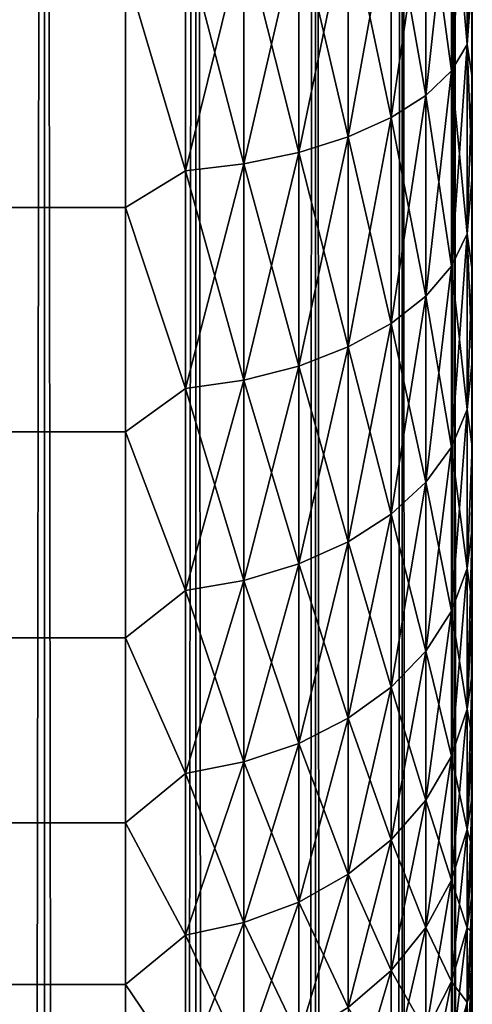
# Model space of a CAD drawing. Extents: x -265 to 265, y 0 to 747.
# Tile 280 of 292: x 262.39 to 265, y 709.6 to 715.27. Entities that reach past the tile are written whole.
import ezdxf

# ---------------------------------------------------------------- set-up
doc = ezdxf.new("R2010")
doc.units = 0
doc.header["$LTSCALE"] = 65.185185
for name, color, linetype in [('1', 7, 'CONTINUOUS'), ('106', 7, 'CONTINUOUS'), ('110', 7, 'CONTINUOUS'), ('4', 7, 'CONTINUOUS'), ('8', 7, 'CONTINUOUS'), ('87', 7, 'CONTINUOUS'), ('88', 7, 'CONTINUOUS')]:
    doc.layers.add(name, color=color, linetype=linetype)

msp = doc.modelspace()

# ---------------------------------------------------------------- linework, layer by layer
at = {"layer": '1', "color": 7, "linetype": 'CONTINUOUS'}
for points in [[(265, 714.9416, 18.2988), (265, 715.5294, 17.9993), (265, 714.9416, 36.7012), (265, 714.9416, 18.2988)], [(265, 714.9416, 36.7012), (265, 715.5294, 17.9993), (265, 715.5294, 37.0007), (265, 714.9416, 36.7012)], [(265, 714.3739, 18.6345), (265, 714.9416, 18.2988), (265, 714.3739, 36.3655), (265, 714.3739, 18.6345)], [(265, 714.3739, 36.3655), (265, 714.9416, 18.2988), (265, 714.9416, 36.7012), (265, 714.3739, 36.3655)], [(265, 713.8283, 19.0053), (265, 714.3739, 18.6345), (265, 713.8283, 35.9947), (265, 713.8283, 19.0053)], [(265, 713.8283, 35.9947), (265, 714.3739, 18.6345), (265, 714.3739, 36.3655), (265, 713.8283, 35.9947)], [(265, 713.3071, 19.4096), (265, 713.8283, 19.0053), (265, 713.3071, 35.5904), (265, 713.3071, 19.4096)], [(265, 713.3071, 35.5904), (265, 713.8283, 19.0053), (265, 713.8283, 35.9947), (265, 713.3071, 35.5904)], [(265, 712.8123, 19.8458), (265, 713.3071, 19.4096), (265, 712.8123, 35.1542), (265, 712.8123, 19.8458)], [(265, 712.8123, 35.1542), (265, 713.3071, 19.4096), (265, 713.3071, 35.5904), (265, 712.8123, 35.1542)], [(265, 712.3459, 20.3122), (265, 712.8123, 19.8458), (265, 712.3459, 34.6878), (265, 712.3459, 20.3122)], [(265, 712.3459, 34.6878), (265, 712.8123, 19.8458), (265, 712.8123, 35.1542), (265, 712.3459, 34.6878)], [(265, 711.9096, 20.807), (265, 712.3459, 20.3122), (265, 711.9096, 34.193), (265, 711.9096, 20.807)], [(265, 711.9096, 34.193), (265, 712.3459, 20.3122), (265, 712.3459, 34.6878), (265, 711.9096, 34.193)], [(265, 711.5053, 21.3282), (265, 711.9096, 20.807), (265, 711.5053, 33.6718), (265, 711.5053, 21.3282)], [(265, 711.5053, 33.6718), (265, 711.9096, 20.807), (265, 711.9096, 34.193), (265, 711.5053, 33.6718)], [(265, 711.1346, 21.8738), (265, 711.5053, 21.3282), (265, 711.1346, 33.1262), (265, 711.1346, 21.8738)], [(265, 711.1346, 33.1262), (265, 711.5053, 21.3282), (265, 711.5053, 33.6718), (265, 711.1346, 33.1262)], [(265, 710.7988, 22.4416), (265, 711.1346, 21.8738), (265, 710.7988, 32.5584), (265, 710.7988, 22.4416)], [(265, 710.7988, 32.5584), (265, 711.1346, 21.8738), (265, 711.1346, 33.1262), (265, 710.7988, 32.5584)], [(265, 710.4993, 23.0293), (265, 710.7988, 22.4416), (265, 710.4993, 31.9707), (265, 710.4993, 23.0293)], [(265, 710.4993, 31.9707), (265, 710.7988, 22.4416), (265, 710.7988, 32.5584), (265, 710.4993, 31.9707)], [(265, 710.2374, 23.6347), (265, 710.4993, 23.0293), (265, 710.2374, 31.3653), (265, 710.2374, 23.6347)], [(265, 710.2374, 31.3653), (265, 710.4993, 23.0293), (265, 710.4993, 31.9707), (265, 710.2374, 31.3653)], [(265, 710.0139, 24.2553), (265, 710.2374, 23.6347), (265, 710.0139, 30.7447), (265, 710.0139, 24.2553)], [(265, 710.0139, 30.7447), (265, 710.2374, 23.6347), (265, 710.2374, 31.3653), (265, 710.0139, 30.7447)], [(265, 709.8299, 24.8887), (265, 710.0139, 24.2553), (265, 709.8299, 30.1113), (265, 709.8299, 24.8887)], [(265, 709.8299, 30.1113), (265, 710.0139, 24.2553), (265, 710.0139, 30.7447), (265, 709.8299, 30.1113)], [(265, 709.686, 25.5325), (265, 709.8299, 24.8887), (265, 709.686, 29.4675), (265, 709.686, 25.5325)], [(265, 709.686, 29.4675), (265, 709.8299, 24.8887), (265, 709.8299, 30.1113), (265, 709.686, 29.4675)], [(265, 709.5828, 26.184), (265, 709.686, 25.5325), (265, 709.5828, 28.816), (265, 709.5828, 26.184)], [(265, 709.5828, 28.816), (265, 709.686, 25.5325), (265, 709.686, 29.4675), (265, 709.5828, 28.816)]]:
    msp.add_3dface(points, dxfattribs=at)
at = {"layer": '106', "color": 7, "linetype": 'CONTINUOUS'}
for points in [[(261.9138, 714.8609, -74.2225), (262.3589, 716.3, -74.4341), (262.4298, 716.2787, -74.2225), (261.9138, 714.8609, -74.2225)], [(262.1552, 715.3901, -74), (261.9138, 714.8609, -74.2225), (262.4298, 716.2787, -74.2225), (262.1552, 715.3901, -74)]]:
    msp.add_3dface(points, dxfattribs=at)
at = {"layer": '110', "color": 7, "linetype": 'CONTINUOUS'}
for points in [[(262.3594, 716.2998, -25.5669), (261.8462, 714.89, -25.5669), (262.4301, 716.2787, -25.7786), (262.3594, 716.2998, -25.5669)], [(262.4301, 716.2787, -25.7786), (261.8462, 714.89, -25.5669), (261.914, 714.8608, -25.7786), (262.4301, 716.2787, -25.7786)], [(262.1552, 715.3901, -26), (262.4301, 716.2787, -25.7786), (261.914, 714.8608, -25.7786), (262.1552, 715.3901, -26)]]:
    msp.add_3dface(points, dxfattribs=at)
at = {"layer": '4', "color": 7, "linetype": 'CONTINUOUS'}
for points in [[(-263, 714.191, 16.4318), (-263, 715.5674, 15.8123), (263, 714.191, 16.4318), (-263, 714.191, 16.4318)], [(263, 714.191, 16.4318), (-263, 715.5674, 15.8123), (263, 715.5674, 15.8123), (263, 714.191, 16.4318)], [(-263, 715.5674, 39.1877), (-263, 714.191, 38.5682), (263, 715.5674, 39.1877), (-263, 715.5674, 39.1877)], [(263, 715.5674, 39.1877), (-263, 714.191, 38.5682), (263, 714.191, 38.5682), (263, 715.5674, 39.1877)], [(-263, 712.8992, 17.2127), (-263, 714.191, 16.4318), (263, 712.8992, 17.2127), (-263, 712.8992, 17.2127)], [(263, 712.8992, 17.2127), (-263, 714.191, 16.4318), (263, 714.191, 16.4318), (263, 712.8992, 17.2127)], [(-263, 714.191, 38.5682), (-263, 712.8992, 37.7873), (263, 714.191, 38.5682), (-263, 714.191, 38.5682)], [(263, 714.191, 38.5682), (-263, 712.8992, 37.7873), (263, 712.8992, 37.7873), (263, 714.191, 38.5682)], [(-263, 711.711, 18.1436), (-263, 712.8992, 17.2127), (263, 711.711, 18.1436), (-263, 711.711, 18.1436)], [(263, 711.711, 18.1436), (-263, 712.8992, 17.2127), (263, 712.8992, 17.2127), (263, 711.711, 18.1436)], [(-263, 712.8992, 37.7873), (-263, 711.711, 36.8564), (263, 712.8992, 37.7873), (-263, 712.8992, 37.7873)], [(263, 712.8992, 37.7873), (-263, 711.711, 36.8564), (263, 711.711, 36.8564), (263, 712.8992, 37.7873)], [(-263, 710.6436, 19.211), (-263, 711.711, 18.1436), (263, 710.6436, 19.211), (-263, 710.6436, 19.211)], [(263, 710.6436, 19.211), (-263, 711.711, 18.1436), (263, 711.711, 18.1436), (263, 710.6436, 19.211)], [(-263, 711.711, 36.8564), (-263, 710.6436, 35.789), (263, 711.711, 36.8564), (-263, 711.711, 36.8564)], [(263, 711.711, 36.8564), (-263, 710.6436, 35.789), (263, 710.6436, 35.789), (263, 711.711, 36.8564)], [(-263, 709.7127, 20.3992), (-263, 710.6436, 19.211), (263, 709.7127, 20.3992), (-263, 709.7127, 20.3992)], [(263, 709.7127, 20.3992), (-263, 710.6436, 19.211), (263, 710.6436, 19.211), (263, 709.7127, 20.3992)], [(-263, 710.6436, 35.789), (-263, 709.7127, 34.6008), (263, 710.6436, 35.789), (-263, 710.6436, 35.789)], [(263, 710.6436, 35.789), (-263, 709.7127, 34.6008), (263, 709.7127, 34.6008), (263, 710.6436, 35.789)], [(-263, 708.9318, 21.691), (-263, 709.7127, 20.3992), (263, 708.9318, 21.691), (-263, 708.9318, 21.691)], [(263, 708.9318, 21.691), (-263, 709.7127, 20.3992), (263, 709.7127, 20.3992), (263, 708.9318, 21.691)], [(-263, 709.7127, 34.6008), (-263, 708.9318, 33.309), (263, 709.7127, 34.6008), (-263, 709.7127, 34.6008)], [(263, 709.7127, 34.6008), (-263, 708.9318, 33.309), (263, 708.9318, 33.309), (263, 709.7127, 34.6008)]]:
    msp.add_3dface(points, dxfattribs=at)
at = {"layer": '8', "color": 7, "linetype": 'CONTINUOUS'}
for points in [[(264.9696, 716.29, 17.3069), (264.9696, 715.1317, 17.8065), (264.8793, 716.1747, 16.9901), (264.9696, 716.29, 17.3069)], [(264.9696, 715.1317, 37.1935), (264.9696, 716.29, 37.6931), (264.8793, 714.9805, 37.4947), (264.9696, 715.1317, 37.1935)], [(264.8793, 714.9805, 37.4947), (264.9696, 716.29, 37.6931), (264.8793, 716.1747, 38.0099), (264.8793, 714.9805, 37.4947)], [(264.9696, 716.29, 17.3069), (265, 715.5294, 17.9993), (264.9696, 715.1317, 17.8065), (264.9696, 716.29, 17.3069)], [(264.9696, 715.1317, 37.1935), (265, 716.1347, 37.2627), (264.9696, 716.29, 37.6931), (264.9696, 715.1317, 37.1935)], [(264.8793, 716.1747, 16.9901), (264.8793, 714.9805, 17.5053), (264.7317, 716.0666, 16.693), (264.8793, 716.1747, 16.9901)], [(264.8793, 714.9805, 37.4947), (264.8793, 716.1747, 38.0099), (264.7317, 714.8385, 37.7773), (264.8793, 714.9805, 37.4947)], [(264.7317, 714.8385, 37.7773), (264.8793, 716.1747, 38.0099), (264.7317, 716.0666, 38.307), (264.7317, 714.8385, 37.7773)], [(264.8793, 716.1747, 16.9901), (264.9696, 715.1317, 17.8065), (264.8793, 714.9805, 17.5053), (264.8793, 716.1747, 16.9901)], [(265, 715.5294, 37.0007), (265, 716.1347, 37.2627), (264.9696, 715.1317, 37.1935), (265, 715.5294, 37.0007)], [(264.7317, 716.0666, 16.693), (264.7317, 714.8385, 17.2227), (264.5314, 715.9688, 16.4244), (264.7317, 716.0666, 16.693)], [(264.7317, 714.8385, 37.7773), (264.7317, 716.0666, 38.307), (264.5314, 714.7103, 38.0327), (264.7317, 714.8385, 37.7773)], [(264.5314, 714.7103, 38.0327), (264.7317, 716.0666, 38.307), (264.5314, 715.9688, 38.5756), (264.5314, 714.7103, 38.0327)], [(264.7317, 716.0666, 16.693), (264.8793, 714.9805, 17.5053), (264.7317, 714.8385, 17.2227), (264.7317, 716.0666, 16.693)], [(264.5314, 715.9688, 16.4244), (264.5314, 714.7103, 16.9673), (264.2845, 715.8845, 16.1927), (264.5314, 715.9688, 16.4244)], [(264.5314, 714.7103, 38.0327), (264.5314, 715.9688, 38.5756), (264.2845, 714.5996, 38.2531), (264.5314, 714.7103, 38.0327)], [(264.2845, 714.5996, 38.2531), (264.5314, 715.9688, 38.5756), (264.2845, 715.8845, 38.8073), (264.2845, 714.5996, 38.2531)], [(264.5314, 715.9688, 16.4244), (264.7317, 714.8385, 17.2227), (264.5314, 714.7103, 16.9673), (264.5314, 715.9688, 16.4244)], [(264.2845, 715.8845, 16.1927), (264.2845, 714.5996, 16.7469), (263.9985, 715.8161, 16.0048), (264.2845, 715.8845, 16.1927)], [(264.2845, 714.5996, 38.2531), (264.2845, 715.8845, 38.8073), (263.9985, 714.5099, 38.4317), (264.2845, 714.5996, 38.2531)], [(263.9985, 714.5099, 38.4317), (264.2845, 715.8845, 38.8073), (263.9985, 715.8161, 38.9952), (263.9985, 714.5099, 38.4317)], [(264.2845, 715.8845, 16.1927), (264.5314, 714.7103, 16.9673), (264.2845, 714.5996, 16.7469), (264.2845, 715.8845, 16.1927)], [(263.9985, 715.8161, 16.0048), (263.9985, 714.5099, 16.5683), (263.6821, 715.7658, 15.8665), (263.9985, 715.8161, 16.0048)], [(263.9985, 714.5099, 38.4317), (263.9985, 715.8161, 38.9952), (263.6821, 714.4438, 38.5633), (263.9985, 714.5099, 38.4317)], [(263.6821, 714.4438, 38.5633), (263.9985, 715.8161, 38.9952), (263.6821, 715.7658, 39.1335), (263.6821, 714.4438, 38.5633)], [(263.9985, 715.8161, 16.0048), (264.2845, 714.5996, 16.7469), (263.9985, 714.5099, 16.5683), (263.9985, 715.8161, 16.0048)], [(263, 715.5674, 39.1877), (263.3449, 714.4035, 38.6436), (263.3449, 715.735, 39.218), (263, 715.5674, 39.1877)], [(263, 715.5674, 15.8123), (263.3449, 715.735, 15.782), (263.3449, 714.4035, 16.3564), (263, 715.5674, 15.8123)], [(263.6821, 715.7658, 15.8665), (263.6821, 714.4438, 16.4367), (263.3449, 715.735, 15.782), (263.6821, 715.7658, 15.8665)], [(263.6821, 714.4438, 38.5633), (263.6821, 715.7658, 39.1335), (263.3449, 714.4035, 38.6436), (263.6821, 714.4438, 38.5633)], [(263.3449, 714.4035, 38.6436), (263.6821, 715.7658, 39.1335), (263.3449, 715.735, 39.218), (263.3449, 714.4035, 38.6436)], [(263.3449, 715.735, 15.782), (263.6821, 714.4438, 16.4367), (263.3449, 714.4035, 16.3564), (263.3449, 715.735, 15.782)], [(263.6821, 715.7658, 15.8665), (263.9985, 714.5099, 16.5683), (263.6821, 714.4438, 16.4367), (263.6821, 715.7658, 15.8665)], [(263, 715.5674, 39.1877), (263, 714.191, 38.5682), (263.3449, 714.4035, 38.6436), (263, 715.5674, 39.1877)], [(263, 714.191, 16.4318), (263, 715.5674, 15.8123), (263.3449, 714.4035, 16.3564), (263, 714.191, 16.4318)], [(265, 715.5294, 17.9993), (265, 714.9416, 18.2988), (264.9696, 715.1317, 17.8065), (265, 715.5294, 17.9993)], [(265, 714.9416, 36.7012), (265, 715.5294, 37.0007), (264.9696, 715.1317, 37.1935), (265, 714.9416, 36.7012)], [(264.9696, 715.1317, 17.8065), (264.9696, 714.0393, 18.4372), (264.8793, 714.9805, 17.5053), (264.9696, 715.1317, 17.8065)], [(264.9696, 714.0393, 36.5628), (264.9696, 715.1317, 37.1935), (264.8793, 713.8541, 36.8444), (264.9696, 714.0393, 36.5628)], [(264.8793, 713.8541, 36.8444), (264.9696, 715.1317, 37.1935), (264.8793, 714.9805, 37.4947), (264.8793, 713.8541, 36.8444)], [(265, 714.9416, 18.2988), (265, 714.3739, 18.6345), (264.9696, 715.1317, 17.8065), (265, 714.9416, 18.2988)], [(264.9696, 715.1317, 17.8065), (265, 714.3739, 18.6345), (264.9696, 714.0393, 18.4372), (264.9696, 715.1317, 17.8065)], [(264.9696, 714.0393, 36.5628), (265, 714.9416, 36.7012), (264.9696, 715.1317, 37.1935), (264.9696, 714.0393, 36.5628)], [(264.8793, 714.9805, 17.5053), (264.8793, 713.8541, 18.1556), (264.7317, 714.8385, 17.2227), (264.8793, 714.9805, 17.5053)], [(264.8793, 713.8541, 36.8444), (264.8793, 714.9805, 37.4947), (264.7317, 713.6803, 37.1086), (264.8793, 713.8541, 36.8444)], [(264.7317, 713.6803, 37.1086), (264.8793, 714.9805, 37.4947), (264.7317, 714.8385, 37.7773), (264.7317, 713.6803, 37.1086)], [(264.8793, 714.9805, 17.5053), (264.9696, 714.0393, 18.4372), (264.8793, 713.8541, 18.1556), (264.8793, 714.9805, 17.5053)], [(265, 714.3739, 36.3655), (265, 714.9416, 36.7012), (264.9696, 714.0393, 36.5628), (265, 714.3739, 36.3655)], [(264.7317, 714.8385, 17.2227), (264.7317, 713.6803, 17.8914), (264.5314, 714.7103, 16.9673), (264.7317, 714.8385, 17.2227)], [(264.7317, 713.6803, 37.1086), (264.7317, 714.8385, 37.7773), (264.5314, 713.5233, 37.3474), (264.7317, 713.6803, 37.1086)], [(264.5314, 713.5233, 37.3474), (264.7317, 714.8385, 37.7773), (264.5314, 714.7103, 38.0327), (264.5314, 713.5233, 37.3474)], [(264.7317, 714.8385, 17.2227), (264.8793, 713.8541, 18.1556), (264.7317, 713.6803, 17.8914), (264.7317, 714.8385, 17.2227)], [(264.5314, 714.7103, 16.9673), (264.5314, 713.5233, 17.6526), (264.2845, 714.5996, 16.7469), (264.5314, 714.7103, 16.9673)], [(264.5314, 713.5233, 37.3474), (264.5314, 714.7103, 38.0327), (264.2845, 713.3878, 37.5534), (264.5314, 713.5233, 37.3474)], [(264.2845, 713.3878, 37.5534), (264.5314, 714.7103, 38.0327), (264.2845, 714.5996, 38.2531), (264.2845, 713.3878, 37.5534)], [(264.5314, 714.7103, 16.9673), (264.7317, 713.6803, 17.8914), (264.5314, 713.5233, 17.6526), (264.5314, 714.7103, 16.9673)], [(264.2845, 714.5996, 16.7469), (264.2845, 713.3878, 17.4466), (263.9985, 714.5099, 16.5683), (264.2845, 714.5996, 16.7469)], [(264.2845, 713.3878, 37.5534), (264.2845, 714.5996, 38.2531), (263.9985, 713.2779, 37.7205), (264.2845, 713.3878, 37.5534)], [(263.9985, 713.2779, 37.7205), (264.2845, 714.5996, 38.2531), (263.9985, 714.5099, 38.4317), (263.9985, 713.2779, 37.7205)], [(264.2845, 714.5996, 16.7469), (264.5314, 713.5233, 17.6526), (264.2845, 713.3878, 17.4466), (264.2845, 714.5996, 16.7469)], [(263.9985, 714.5099, 16.5683), (263.9985, 713.2779, 17.2795), (263.6821, 714.4438, 16.4367), (263.9985, 714.5099, 16.5683)], [(263.9985, 713.2779, 37.7205), (263.9985, 714.5099, 38.4317), (263.6821, 713.197, 37.8434), (263.9985, 713.2779, 37.7205)], [(263.6821, 713.197, 37.8434), (263.9985, 714.5099, 38.4317), (263.6821, 714.4438, 38.5633), (263.6821, 713.197, 37.8434)], [(263.9985, 714.5099, 16.5683), (264.2845, 713.3878, 17.4466), (263.9985, 713.2779, 17.2795), (263.9985, 714.5099, 16.5683)], [(263.6821, 714.4438, 16.4367), (263.6821, 713.197, 17.1566), (263.3449, 714.4035, 16.3564), (263.6821, 714.4438, 16.4367)], [(263.6821, 713.197, 37.8434), (263.6821, 714.4438, 38.5633), (263.3449, 713.1476, 37.9186), (263.6821, 713.197, 37.8434)], [(263.3449, 713.1476, 37.9186), (263.6821, 714.4438, 38.5633), (263.3449, 714.4035, 38.6436), (263.3449, 713.1476, 37.9186)], [(263.6821, 714.4438, 16.4367), (263.9985, 713.2779, 17.2795), (263.6821, 713.197, 17.1566), (263.6821, 714.4438, 16.4367)], [(263, 714.191, 38.5682), (263.3449, 713.1476, 37.9186), (263.3449, 714.4035, 38.6436), (263, 714.191, 38.5682)], [(263, 714.191, 16.4318), (263.3449, 714.4035, 16.3564), (263.3449, 713.1476, 17.0814), (263, 714.191, 16.4318)], [(263.3449, 714.4035, 16.3564), (263.6821, 713.197, 17.1566), (263.3449, 713.1476, 17.0814), (263.3449, 714.4035, 16.3564)], [(265, 714.3739, 18.6345), (265, 713.8283, 19.0053), (264.9696, 714.0393, 18.4372), (265, 714.3739, 18.6345)], [(265, 713.8283, 35.9947), (265, 714.3739, 36.3655), (264.9696, 714.0393, 36.5628), (265, 713.8283, 35.9947)], [(263, 714.191, 38.5682), (263, 712.8992, 37.7873), (263.3449, 713.1476, 37.9186), (263, 714.191, 38.5682)], [(263, 712.8992, 17.2127), (263, 714.191, 16.4318), (263.3449, 713.1476, 17.0814), (263, 712.8992, 17.2127)], [(264.9696, 714.0393, 18.4372), (264.9696, 713.0275, 19.1905), (264.8793, 713.8541, 18.1556), (264.9696, 714.0393, 18.4372)], [(264.9696, 713.0275, 35.8095), (264.9696, 714.0393, 36.5628), (264.8793, 712.8108, 36.0677), (264.9696, 713.0275, 35.8095)], [(264.8793, 712.8108, 36.0677), (264.9696, 714.0393, 36.5628), (264.8793, 713.8541, 36.8444), (264.8793, 712.8108, 36.0677)], [(265, 713.8283, 19.0053), (265, 713.3071, 19.4096), (264.9696, 714.0393, 18.4372), (265, 713.8283, 19.0053)], [(264.9696, 714.0393, 18.4372), (265, 713.3071, 19.4096), (264.9696, 713.0275, 19.1905), (264.9696, 714.0393, 18.4372)], [(264.9696, 713.0275, 35.8095), (265, 713.8283, 35.9947), (264.9696, 714.0393, 36.5628), (264.9696, 713.0275, 35.8095)], [(264.8793, 713.8541, 18.1556), (264.8793, 712.8108, 18.9323), (264.7317, 713.6803, 17.8914), (264.8793, 713.8541, 18.1556)], [(264.8793, 712.8108, 36.0677), (264.8793, 713.8541, 36.8444), (264.7317, 712.6076, 36.31), (264.8793, 712.8108, 36.0677)], [(264.7317, 712.6076, 36.31), (264.8793, 713.8541, 36.8444), (264.7317, 713.6803, 37.1086), (264.7317, 712.6076, 36.31)], [(264.8793, 713.8541, 18.1556), (264.9696, 713.0275, 19.1905), (264.8793, 712.8108, 18.9323), (264.8793, 713.8541, 18.1556)], [(265, 713.3071, 35.5904), (265, 713.8283, 35.9947), (264.9696, 713.0275, 35.8095), (265, 713.3071, 35.5904)], [(264.7317, 713.6803, 17.8914), (264.7317, 712.6076, 18.69), (264.5314, 713.5233, 17.6526), (264.7317, 713.6803, 17.8914)], [(264.7317, 712.6076, 36.31), (264.7317, 713.6803, 37.1086), (264.5314, 712.4239, 36.5289), (264.7317, 712.6076, 36.31)], [(264.5314, 712.4239, 36.5289), (264.7317, 713.6803, 37.1086), (264.5314, 713.5233, 37.3474), (264.5314, 712.4239, 36.5289)], [(264.7317, 713.6803, 17.8914), (264.8793, 712.8108, 18.9323), (264.7317, 712.6076, 18.69), (264.7317, 713.6803, 17.8914)], [(264.5314, 713.5233, 17.6526), (264.5314, 712.4239, 18.4711), (264.2845, 713.3878, 17.4466), (264.5314, 713.5233, 17.6526)], [(264.5314, 712.4239, 36.5289), (264.5314, 713.5233, 37.3474), (264.2845, 712.2653, 36.7178), (264.5314, 712.4239, 36.5289)], [(264.2845, 712.2653, 36.7178), (264.5314, 713.5233, 37.3474), (264.2845, 713.3878, 37.5534), (264.2845, 712.2653, 36.7178)], [(264.5314, 713.5233, 17.6526), (264.7317, 712.6076, 18.69), (264.5314, 712.4239, 18.4711), (264.5314, 713.5233, 17.6526)], [(264.2845, 713.3878, 17.4466), (264.2845, 712.2653, 18.2822), (263.9985, 713.2779, 17.2795), (264.2845, 713.3878, 17.4466)], [(264.2845, 712.2653, 36.7178), (264.2845, 713.3878, 37.5534), (263.9985, 712.1368, 36.871), (264.2845, 712.2653, 36.7178)], [(263.9985, 712.1368, 36.871), (264.2845, 713.3878, 37.5534), (263.9985, 713.2779, 37.7205), (263.9985, 712.1368, 36.871)], [(264.2845, 713.3878, 17.4466), (264.5314, 712.4239, 18.4711), (264.2845, 712.2653, 18.2822), (264.2845, 713.3878, 17.4466)], [(265, 713.3071, 19.4096), (265, 712.8123, 19.8458), (264.9696, 713.0275, 19.1905), (265, 713.3071, 19.4096)], [(265, 712.8123, 35.1542), (265, 713.3071, 35.5904), (264.9696, 713.0275, 35.8095), (265, 712.8123, 35.1542)], [(263.9985, 713.2779, 17.2795), (263.9985, 712.1368, 18.129), (263.6821, 713.197, 17.1566), (263.9985, 713.2779, 17.2795)], [(263.9985, 712.1368, 36.871), (263.9985, 713.2779, 37.7205), (263.6821, 712.0422, 36.9837), (263.9985, 712.1368, 36.871)], [(263.6821, 712.0422, 36.9837), (263.9985, 713.2779, 37.7205), (263.6821, 713.197, 37.8434), (263.6821, 712.0422, 36.9837)], [(263.9985, 713.2779, 17.2795), (264.2845, 712.2653, 18.2822), (263.9985, 712.1368, 18.129), (263.9985, 713.2779, 17.2795)], [(263.6821, 713.197, 17.1566), (263.6821, 712.0422, 18.0163), (263.3449, 713.1476, 17.0814), (263.6821, 713.197, 17.1566)], [(263.6821, 712.0422, 36.9837), (263.6821, 713.197, 37.8434), (263.3449, 711.9844, 37.0526), (263.6821, 712.0422, 36.9837)], [(263.3449, 711.9844, 37.0526), (263.6821, 713.197, 37.8434), (263.3449, 713.1476, 37.9186), (263.3449, 711.9844, 37.0526)], [(263.6821, 713.197, 17.1566), (263.9985, 712.1368, 18.129), (263.6821, 712.0422, 18.0163), (263.6821, 713.197, 17.1566)], [(263, 712.8992, 37.7873), (263.3449, 711.9844, 37.0526), (263.3449, 713.1476, 37.9186), (263, 712.8992, 37.7873)], [(263, 712.8992, 17.2127), (263.3449, 713.1476, 17.0814), (263.3449, 711.9844, 17.9474), (263, 712.8992, 17.2127)], [(263.3449, 713.1476, 17.0814), (263.6821, 712.0422, 18.0163), (263.3449, 711.9844, 17.9474), (263.3449, 713.1476, 17.0814)], [(264.9696, 713.0275, 19.1905), (264.9696, 712.11, 20.0561), (264.8793, 712.8108, 18.9323), (264.9696, 713.0275, 19.1905)], [(264.9696, 712.11, 34.9439), (264.9696, 713.0275, 35.8095), (264.8793, 711.8648, 35.1752), (264.9696, 712.11, 34.9439)], [(264.8793, 711.8648, 35.1752), (264.9696, 713.0275, 35.8095), (264.8793, 712.8108, 36.0677), (264.8793, 711.8648, 35.1752)], [(264.9696, 713.0275, 19.1905), (265, 712.8123, 19.8458), (264.9696, 712.11, 20.0561), (264.9696, 713.0275, 19.1905)], [(264.9696, 712.11, 34.9439), (265, 712.8123, 35.1542), (264.9696, 713.0275, 35.8095), (264.9696, 712.11, 34.9439)], [(263, 712.8992, 37.7873), (263, 711.711, 36.8564), (263.3449, 711.9844, 37.0526), (263, 712.8992, 37.7873)], [(263, 711.711, 18.1436), (263, 712.8992, 17.2127), (263.3449, 711.9844, 17.9474), (263, 711.711, 18.1436)], [(264.8793, 712.8108, 18.9323), (264.8793, 711.8648, 19.8248), (264.7317, 712.6076, 18.69), (264.8793, 712.8108, 18.9323)], [(264.8793, 711.8648, 35.1752), (264.8793, 712.8108, 36.0677), (264.7317, 711.6348, 35.3922), (264.8793, 711.8648, 35.1752)], [(264.7317, 711.6348, 35.3922), (264.8793, 712.8108, 36.0677), (264.7317, 712.6076, 36.31), (264.7317, 711.6348, 35.3922)], [(264.8793, 712.8108, 18.9323), (264.9696, 712.11, 20.0561), (264.8793, 711.8648, 19.8248), (264.8793, 712.8108, 18.9323)], [(265, 712.8123, 19.8458), (265, 712.3459, 20.3122), (264.9696, 712.11, 20.0561), (265, 712.8123, 19.8458)], [(265, 712.3459, 34.6878), (265, 712.8123, 35.1542), (264.9696, 712.11, 34.9439), (265, 712.3459, 34.6878)], [(264.7317, 712.6076, 18.69), (264.7317, 711.6348, 19.6078), (264.5314, 712.4239, 18.4711), (264.7317, 712.6076, 18.69)], [(264.7317, 711.6348, 35.3922), (264.7317, 712.6076, 36.31), (264.5314, 711.4269, 35.5883), (264.7317, 711.6348, 35.3922)], [(264.5314, 711.4269, 35.5883), (264.7317, 712.6076, 36.31), (264.5314, 712.4239, 36.5289), (264.5314, 711.4269, 35.5883)], [(264.7317, 712.6076, 18.69), (264.8793, 711.8648, 19.8248), (264.7317, 711.6348, 19.6078), (264.7317, 712.6076, 18.69)], [(264.5314, 712.4239, 18.4711), (264.5314, 711.4269, 19.4117), (264.2845, 712.2653, 18.2822), (264.5314, 712.4239, 18.4711)], [(264.5314, 711.4269, 35.5883), (264.5314, 712.4239, 36.5289), (264.2845, 711.2475, 35.7575), (264.5314, 711.4269, 35.5883)], [(264.2845, 711.2475, 35.7575), (264.5314, 712.4239, 36.5289), (264.2845, 712.2653, 36.7178), (264.2845, 711.2475, 35.7575)], [(264.5314, 712.4239, 18.4711), (264.7317, 711.6348, 19.6078), (264.5314, 711.4269, 19.4117), (264.5314, 712.4239, 18.4711)], [(265, 712.3459, 20.3122), (265, 711.9096, 20.807), (264.9696, 712.11, 20.0561), (265, 712.3459, 20.3122)], [(265, 711.9096, 34.193), (265, 712.3459, 34.6878), (264.9696, 711.2991, 33.9776), (265, 711.9096, 34.193)], [(264.9696, 711.2991, 33.9776), (265, 712.3459, 34.6878), (264.9696, 712.11, 34.9439), (264.9696, 711.2991, 33.9776)], [(264.2845, 712.2653, 18.2822), (264.2845, 711.2475, 19.2425), (263.9985, 712.1368, 18.129), (264.2845, 712.2653, 18.2822)], [(264.2845, 711.2475, 35.7575), (264.2845, 712.2653, 36.7178), (263.9985, 711.1021, 35.8947), (264.2845, 711.2475, 35.7575)], [(263.9985, 711.1021, 35.8947), (264.2845, 712.2653, 36.7178), (263.9985, 712.1368, 36.871), (263.9985, 711.1021, 35.8947)], [(264.2845, 712.2653, 18.2822), (264.5314, 711.4269, 19.4117), (264.2845, 711.2475, 19.2425), (264.2845, 712.2653, 18.2822)], [(263.9985, 712.1368, 18.129), (263.9985, 711.1021, 19.1053), (263.6821, 712.0422, 18.0163), (263.9985, 712.1368, 18.129)], [(263.9985, 711.1021, 35.8947), (263.9985, 712.1368, 36.871), (263.6821, 710.995, 35.9957), (263.9985, 711.1021, 35.8947)], [(263.6821, 710.995, 35.9957), (263.9985, 712.1368, 36.871), (263.6821, 712.0422, 36.9837), (263.6821, 710.995, 35.9957)], [(263.9985, 712.1368, 18.129), (264.2845, 711.2475, 19.2425), (263.9985, 711.1021, 19.1053), (263.9985, 712.1368, 18.129)], [(264.9696, 712.11, 20.0561), (264.9696, 711.2991, 21.0224), (264.8793, 711.8648, 19.8248), (264.9696, 712.11, 20.0561)], [(264.9696, 711.2991, 33.9776), (264.9696, 712.11, 34.9439), (264.8793, 711.0288, 34.1788), (264.9696, 711.2991, 33.9776)], [(264.8793, 711.0288, 34.1788), (264.9696, 712.11, 34.9439), (264.8793, 711.8648, 35.1752), (264.8793, 711.0288, 34.1788)], [(264.9696, 712.11, 20.0561), (265, 711.9096, 20.807), (264.9696, 711.2991, 21.0224), (264.9696, 712.11, 20.0561)], [(263.6821, 712.0422, 18.0163), (263.6821, 710.995, 19.0043), (263.3449, 711.9844, 17.9474), (263.6821, 712.0422, 18.0163)], [(263.6821, 710.995, 35.9957), (263.6821, 712.0422, 36.9837), (263.3449, 710.9296, 36.0575), (263.6821, 710.995, 35.9957)], [(263.3449, 710.9296, 36.0575), (263.6821, 712.0422, 36.9837), (263.3449, 711.9844, 37.0526), (263.3449, 710.9296, 36.0575)], [(263.6821, 712.0422, 18.0163), (263.9985, 711.1021, 19.1053), (263.6821, 710.995, 19.0043), (263.6821, 712.0422, 18.0163)], [(263, 711.711, 36.8564), (263.3449, 710.9296, 36.0575), (263.3449, 711.9844, 37.0526), (263, 711.711, 36.8564)], [(263, 711.711, 18.1436), (263.3449, 711.9844, 17.9474), (263.3449, 710.9296, 18.9425), (263, 711.711, 18.1436)], [(263.3449, 711.9844, 17.9474), (263.6821, 710.995, 19.0043), (263.3449, 710.9296, 18.9425), (263.3449, 711.9844, 17.9474)], [(265, 711.9096, 20.807), (265, 711.5053, 21.3282), (264.9696, 711.2991, 21.0224), (265, 711.9096, 20.807)], [(265, 711.5053, 33.6718), (265, 711.9096, 34.193), (264.9696, 711.2991, 33.9776), (265, 711.5053, 33.6718)], [(264.8793, 711.8648, 19.8248), (264.8793, 711.0288, 20.8212), (264.7317, 711.6348, 19.6078), (264.8793, 711.8648, 19.8248)], [(264.8793, 711.0288, 34.1788), (264.8793, 711.8648, 35.1752), (264.7317, 710.7751, 34.3677), (264.8793, 711.0288, 34.1788)], [(264.7317, 710.7751, 34.3677), (264.8793, 711.8648, 35.1752), (264.7317, 711.6348, 35.3922), (264.7317, 710.7751, 34.3677)], [(264.8793, 711.8648, 19.8248), (264.9696, 711.2991, 21.0224), (264.8793, 711.0288, 20.8212), (264.8793, 711.8648, 19.8248)], [(263, 711.711, 36.8564), (263, 710.6436, 35.789), (263.3449, 710.9296, 36.0575), (263, 711.711, 36.8564)], [(263, 710.6436, 19.211), (263, 711.711, 18.1436), (263.3449, 710.9296, 18.9425), (263, 710.6436, 19.211)], [(264.7317, 711.6348, 19.6078), (264.7317, 710.7751, 20.6323), (264.5314, 711.4269, 19.4117), (264.7317, 711.6348, 19.6078)], [(264.7317, 710.7751, 34.3677), (264.7317, 711.6348, 35.3922), (264.5314, 710.5459, 34.5383), (264.7317, 710.7751, 34.3677)], [(264.5314, 710.5459, 34.5383), (264.7317, 711.6348, 35.3922), (264.5314, 711.4269, 35.5883), (264.5314, 710.5459, 34.5383)], [(264.7317, 711.6348, 19.6078), (264.8793, 711.0288, 20.8212), (264.7317, 710.7751, 20.6323), (264.7317, 711.6348, 19.6078)], [(265, 711.5053, 21.3282), (265, 711.1346, 21.8738), (264.9696, 711.2991, 21.0224), (265, 711.5053, 21.3282)], [(265, 711.1346, 33.1262), (265, 711.5053, 33.6718), (264.9696, 710.606, 32.9236), (265, 711.1346, 33.1262)], [(264.9696, 710.606, 32.9236), (265, 711.5053, 33.6718), (264.9696, 711.2991, 33.9776), (264.9696, 710.606, 32.9236)], [(264.5314, 711.4269, 19.4117), (264.5314, 710.5459, 20.4617), (264.2845, 711.2475, 19.2425), (264.5314, 711.4269, 19.4117)], [(264.5314, 710.5459, 34.5383), (264.5314, 711.4269, 35.5883), (264.2845, 710.3481, 34.6856), (264.5314, 710.5459, 34.5383)], [(264.2845, 710.3481, 34.6856), (264.5314, 711.4269, 35.5883), (264.2845, 711.2475, 35.7575), (264.2845, 710.3481, 34.6856)], [(264.5314, 711.4269, 19.4117), (264.7317, 710.7751, 20.6323), (264.5314, 710.5459, 20.4617), (264.5314, 711.4269, 19.4117)], [(264.9696, 711.2991, 21.0224), (264.9696, 710.606, 22.0764), (264.8793, 711.0288, 20.8212), (264.9696, 711.2991, 21.0224)], [(264.9696, 710.606, 32.9236), (264.9696, 711.2991, 33.9776), (264.8793, 710.3141, 33.0922), (264.9696, 710.606, 32.9236)], [(264.8793, 710.3141, 33.0922), (264.9696, 711.2991, 33.9776), (264.8793, 711.0288, 34.1788), (264.8793, 710.3141, 33.0922)], [(264.9696, 711.2991, 21.0224), (265, 711.1346, 21.8738), (264.9696, 710.606, 22.0764), (264.9696, 711.2991, 21.0224)], [(264.2845, 711.2475, 19.2425), (264.2845, 710.3481, 20.3144), (263.9985, 711.1021, 19.1053), (264.2845, 711.2475, 19.2425)], [(264.2845, 710.3481, 34.6856), (264.2845, 711.2475, 35.7575), (263.9985, 710.1877, 34.805), (264.2845, 710.3481, 34.6856)], [(263.9985, 710.1877, 34.805), (264.2845, 711.2475, 35.7575), (263.9985, 711.1021, 35.8947), (263.9985, 710.1877, 34.805)], [(264.2845, 711.2475, 19.2425), (264.5314, 710.5459, 20.4617), (264.2845, 710.3481, 20.3144), (264.2845, 711.2475, 19.2425)], [(265, 711.1346, 21.8738), (265, 710.7988, 22.4416), (264.9696, 710.606, 22.0764), (265, 711.1346, 21.8738)], [(265, 710.7988, 32.5584), (265, 711.1346, 33.1262), (264.9696, 710.606, 32.9236), (265, 710.7988, 32.5584)], [(263.9985, 711.1021, 19.1053), (263.9985, 710.1877, 20.195), (263.6821, 710.995, 19.0043), (263.9985, 711.1021, 19.1053)], [(263.9985, 710.1877, 34.805), (263.9985, 711.1021, 35.8947), (263.6821, 710.0696, 34.8929), (263.9985, 710.1877, 34.805)], [(263.6821, 710.0696, 34.8929), (263.9985, 711.1021, 35.8947), (263.6821, 710.995, 35.9957), (263.6821, 710.0696, 34.8929)], [(263.9985, 711.1021, 19.1053), (264.2845, 710.3481, 20.3144), (263.9985, 710.1877, 20.195), (263.9985, 711.1021, 19.1053)], [(264.8793, 711.0288, 20.8212), (264.8793, 710.3141, 21.9078), (264.7317, 710.7751, 20.6323), (264.8793, 711.0288, 20.8212)], [(264.8793, 710.3141, 33.0922), (264.8793, 711.0288, 34.1788), (264.7317, 710.0402, 33.2503), (264.8793, 710.3141, 33.0922)], [(264.7317, 710.0402, 33.2503), (264.8793, 711.0288, 34.1788), (264.7317, 710.7751, 34.3677), (264.7317, 710.0402, 33.2503)], [(264.8793, 711.0288, 20.8212), (264.9696, 710.606, 22.0764), (264.8793, 710.3141, 21.9078), (264.8793, 711.0288, 20.8212)], [(263.6821, 710.995, 19.0043), (263.6821, 710.0696, 20.1071), (263.3449, 710.9296, 18.9425), (263.6821, 710.995, 19.0043)], [(263.6821, 710.0696, 34.8929), (263.6821, 710.995, 35.9957), (263.3449, 709.9975, 34.9466), (263.6821, 710.0696, 34.8929)], [(263.3449, 709.9975, 34.9466), (263.6821, 710.995, 35.9957), (263.3449, 710.9296, 36.0575), (263.3449, 709.9975, 34.9466)], [(263.6821, 710.995, 19.0043), (263.9985, 710.1877, 20.195), (263.6821, 710.0696, 20.1071), (263.6821, 710.995, 19.0043)], [(263, 710.6436, 35.789), (263.3449, 709.9975, 34.9466), (263.3449, 710.9296, 36.0575), (263, 710.6436, 35.789)], [(263, 710.6436, 19.211), (263.3449, 710.9296, 18.9425), (263.3449, 709.9975, 20.0534), (263, 710.6436, 19.211)], [(263.3449, 710.9296, 18.9425), (263.6821, 710.0696, 20.1071), (263.3449, 709.9975, 20.0534), (263.3449, 710.9296, 18.9425)], [(265, 710.7988, 22.4416), (265, 710.4993, 23.0293), (264.9696, 710.606, 22.0764), (265, 710.7988, 22.4416)], [(265, 710.4993, 31.9707), (265, 710.7988, 32.5584), (264.9696, 710.0398, 31.7964), (265, 710.4993, 31.9707)], [(264.9696, 710.0398, 31.7964), (265, 710.7988, 32.5584), (264.9696, 710.606, 32.9236), (264.9696, 710.0398, 31.7964)], [(264.7317, 710.7751, 20.6323), (264.7317, 710.0402, 21.7497), (264.5314, 710.5459, 20.4617), (264.7317, 710.7751, 20.6323)], [(264.7317, 710.0402, 33.2503), (264.7317, 710.7751, 34.3677), (264.5314, 709.7927, 33.3932), (264.7317, 710.0402, 33.2503)], [(264.5314, 709.7927, 33.3932), (264.7317, 710.7751, 34.3677), (264.5314, 710.5459, 34.5383), (264.5314, 709.7927, 33.3932)], [(264.7317, 710.7751, 20.6323), (264.8793, 710.3141, 21.9078), (264.7317, 710.0402, 21.7497), (264.7317, 710.7751, 20.6323)], [(263, 710.6436, 35.789), (263, 709.7127, 34.6008), (263.3449, 709.9975, 34.9466), (263, 710.6436, 35.789)], [(263, 709.7127, 20.3992), (263, 710.6436, 19.211), (263.3449, 709.9975, 20.0534), (263, 709.7127, 20.3992)], [(264.9696, 710.606, 22.0764), (264.9696, 710.0398, 23.2036), (264.8793, 710.3141, 21.9078), (264.9696, 710.606, 22.0764)], [(264.9696, 710.0398, 31.7964), (264.9696, 710.606, 32.9236), (264.8793, 709.7303, 31.9299), (264.9696, 710.0398, 31.7964)], [(264.8793, 709.7303, 31.9299), (264.9696, 710.606, 32.9236), (264.8793, 710.3141, 33.0922), (264.8793, 709.7303, 31.9299)], [(264.9696, 710.606, 22.0764), (265, 710.4993, 23.0293), (264.9696, 710.0398, 23.2036), (264.9696, 710.606, 22.0764)], [(264.5314, 710.5459, 20.4617), (264.5314, 709.7927, 21.6068), (264.2845, 710.3481, 20.3144), (264.5314, 710.5459, 20.4617)], [(264.5314, 709.7927, 33.3932), (264.5314, 710.5459, 34.5383), (264.2845, 709.5791, 33.5165), (264.5314, 709.7927, 33.3932)], [(264.2845, 709.5791, 33.5165), (264.5314, 710.5459, 34.5383), (264.2845, 710.3481, 34.6856), (264.2845, 709.5791, 33.5165)], [(264.5314, 710.5459, 20.4617), (264.7317, 710.0402, 21.7497), (264.5314, 709.7927, 21.6068), (264.5314, 710.5459, 20.4617)], [(265, 710.4993, 23.0293), (265, 710.2374, 23.6347), (264.9696, 710.0398, 23.2036), (265, 710.4993, 23.0293)], [(265, 710.2374, 31.3653), (265, 710.4993, 31.9707), (264.9696, 710.0398, 31.7964), (265, 710.2374, 31.3653)], [(264.2845, 710.3481, 20.3144), (264.2845, 709.5791, 21.4835), (263.9985, 710.1877, 20.195), (264.2845, 710.3481, 20.3144)], [(264.2845, 709.5791, 33.5165), (264.2845, 710.3481, 34.6856), (263.9985, 709.406, 33.6165), (264.2845, 709.5791, 33.5165)], [(263.9985, 709.406, 33.6165), (264.2845, 710.3481, 34.6856), (263.9985, 710.1877, 34.805), (263.9985, 709.406, 33.6165)], [(264.2845, 710.3481, 20.3144), (264.5314, 709.7927, 21.6068), (264.2845, 709.5791, 21.4835), (264.2845, 710.3481, 20.3144)], [(264.8793, 710.3141, 21.9078), (264.8793, 709.7303, 23.0701), (264.7317, 710.0402, 21.7497), (264.8793, 710.3141, 21.9078)], [(264.8793, 709.7303, 31.9299), (264.8793, 710.3141, 33.0922), (264.7317, 709.44, 32.0552), (264.8793, 709.7303, 31.9299)], [(264.7317, 709.44, 32.0552), (264.8793, 710.3141, 33.0922), (264.7317, 710.0402, 33.2503), (264.7317, 709.44, 32.0552)], [(264.8793, 710.3141, 21.9078), (264.9696, 710.0398, 23.2036), (264.8793, 709.7303, 23.0701), (264.8793, 710.3141, 21.9078)], [(265, 710.2374, 23.6347), (265, 710.0139, 24.2553), (264.9696, 710.0398, 23.2036), (265, 710.2374, 23.6347)], [(265, 710.0139, 30.7447), (265, 710.2374, 31.3653), (264.9696, 709.6084, 30.611), (265, 710.0139, 30.7447)], [(264.9696, 709.6084, 30.611), (265, 710.2374, 31.3653), (264.9696, 710.0398, 31.7964), (264.9696, 709.6084, 30.611)], [(263.9985, 710.1877, 20.195), (263.9985, 709.406, 21.3835), (263.6821, 710.0696, 20.1071), (263.9985, 710.1877, 20.195)], [(263.9985, 709.406, 33.6165), (263.9985, 710.1877, 34.805), (263.6821, 709.2785, 33.6901), (263.9985, 709.406, 33.6165)], [(263.6821, 709.2785, 33.6901), (263.9985, 710.1877, 34.805), (263.6821, 710.0696, 34.8929), (263.6821, 709.2785, 33.6901)], [(263.9985, 710.1877, 20.195), (264.2845, 709.5791, 21.4835), (263.9985, 709.406, 21.3835), (263.9985, 710.1877, 20.195)], [(263.6821, 710.0696, 20.1071), (263.6821, 709.2785, 21.3099), (263.3449, 709.9975, 20.0534), (263.6821, 710.0696, 20.1071)], [(263.6821, 709.2785, 33.6901), (263.6821, 710.0696, 34.8929), (263.3449, 709.2006, 33.735), (263.6821, 709.2785, 33.6901)], [(263.3449, 709.2006, 33.735), (263.6821, 710.0696, 34.8929), (263.3449, 709.9975, 34.9466), (263.3449, 709.2006, 33.735)], [(263.6821, 710.0696, 20.1071), (263.9985, 709.406, 21.3835), (263.6821, 709.2785, 21.3099), (263.6821, 710.0696, 20.1071)], [(263, 709.7127, 34.6008), (263.3449, 709.2006, 33.735), (263.3449, 709.9975, 34.9466), (263, 709.7127, 34.6008)], [(263, 709.7127, 20.3992), (263.3449, 709.9975, 20.0534), (263.3449, 709.2006, 21.265), (263, 709.7127, 20.3992)], [(263.3449, 709.9975, 20.0534), (263.6821, 709.2785, 21.3099), (263.3449, 709.2006, 21.265), (263.3449, 709.9975, 20.0534)], [(264.7317, 710.0402, 21.7497), (264.7317, 709.44, 22.9448), (264.5314, 709.7927, 21.6068), (264.7317, 710.0402, 21.7497)], [(264.7317, 709.44, 32.0552), (264.7317, 710.0402, 33.2503), (264.5314, 709.1776, 32.1683), (264.7317, 709.44, 32.0552)], [(264.5314, 709.1776, 32.1683), (264.7317, 710.0402, 33.2503), (264.5314, 709.7927, 33.3932), (264.5314, 709.1776, 32.1683)], [(264.7317, 710.0402, 21.7497), (264.8793, 709.7303, 23.0701), (264.7317, 709.44, 22.9448), (264.7317, 710.0402, 21.7497)], [(264.9696, 710.0398, 23.2036), (264.9696, 709.6084, 24.389), (264.8793, 709.7303, 23.0701), (264.9696, 710.0398, 23.2036)], [(264.9696, 709.6084, 30.611), (264.9696, 710.0398, 31.7964), (264.8793, 709.2855, 30.7077), (264.9696, 709.6084, 30.611)], [(264.8793, 709.2855, 30.7077), (264.9696, 710.0398, 31.7964), (264.8793, 709.7303, 31.9299), (264.8793, 709.2855, 30.7077)], [(264.9696, 710.0398, 23.2036), (265, 710.0139, 24.2553), (264.9696, 709.6084, 24.389), (264.9696, 710.0398, 23.2036)], [(265, 710.0139, 24.2553), (265, 709.8299, 24.8887), (264.9696, 709.6084, 24.389), (265, 710.0139, 24.2553)], [(265, 709.8299, 30.1113), (265, 710.0139, 30.7447), (264.9696, 709.6084, 30.611), (265, 709.8299, 30.1113)], [(265, 709.8299, 24.8887), (265, 709.686, 25.5325), (264.9696, 709.6084, 24.389), (265, 709.8299, 24.8887)], [(265, 709.686, 29.4675), (265, 709.8299, 30.1113), (264.9696, 709.3175, 29.3836), (265, 709.686, 29.4675)], [(264.9696, 709.3175, 29.3836), (265, 709.8299, 30.1113), (264.9696, 709.6084, 30.611), (264.9696, 709.3175, 29.3836)], [(264.5314, 709.7927, 21.6068), (264.5314, 709.1776, 22.8317), (264.2845, 709.5791, 21.4835), (264.5314, 709.7927, 21.6068)], [(264.5314, 709.1776, 32.1683), (264.5314, 709.7927, 33.3932), (264.2845, 708.9511, 32.266), (264.5314, 709.1776, 32.1683)], [(264.2845, 708.9511, 32.266), (264.5314, 709.7927, 33.3932), (264.2845, 709.5791, 33.5165), (264.2845, 708.9511, 32.266)], [(264.5314, 709.7927, 21.6068), (264.7317, 709.44, 22.9448), (264.5314, 709.1776, 22.8317), (264.5314, 709.7927, 21.6068)], [(263, 709.7127, 34.6008), (263, 708.9318, 33.309), (263.3449, 709.2006, 33.735), (263, 709.7127, 34.6008)], [(263, 708.9318, 21.691), (263, 709.7127, 20.3992), (263.3449, 709.2006, 21.265), (263, 708.9318, 21.691)], [(264.8793, 709.7303, 23.0701), (264.8793, 709.2855, 24.2923), (264.7317, 709.44, 22.9448), (264.8793, 709.7303, 23.0701)], [(264.8793, 709.2855, 30.7077), (264.8793, 709.7303, 31.9299), (264.7317, 708.9825, 30.7984), (264.8793, 709.2855, 30.7077)], [(264.7317, 708.9825, 30.7984), (264.8793, 709.7303, 31.9299), (264.7317, 709.44, 32.0552), (264.7317, 708.9825, 30.7984)], [(264.8793, 709.7303, 23.0701), (264.9696, 709.6084, 24.389), (264.8793, 709.2855, 24.2923), (264.8793, 709.7303, 23.0701)], [(265, 709.686, 25.5325), (265, 709.5828, 26.184), (264.9696, 709.3175, 25.6164), (265, 709.686, 25.5325)], [(264.9696, 709.6084, 24.389), (265, 709.686, 25.5325), (264.9696, 709.3175, 25.6164), (264.9696, 709.6084, 24.389)], [(265, 709.5828, 28.816), (265, 709.686, 29.4675), (264.9696, 709.3175, 29.3836), (265, 709.5828, 28.816)], [(264.9696, 709.6084, 24.389), (264.9696, 709.3175, 25.6164), (264.8793, 709.2855, 24.2923), (264.9696, 709.6084, 24.389)], [(264.9696, 709.3175, 29.3836), (264.9696, 709.6084, 30.611), (264.8793, 708.9855, 29.4421), (264.9696, 709.3175, 29.3836)], [(264.8793, 708.9855, 29.4421), (264.9696, 709.6084, 30.611), (264.8793, 709.2855, 30.7077), (264.8793, 708.9855, 29.4421)]]:
    msp.add_3dface(points, dxfattribs=at)
at = {"layer": '87', "color": 7, "linetype": 'CONTINUOUS'}
for points in [[(261.4907, 1, 9.6418), (262.5323, 1, 8.2426), (261.4907, 739, 9.6418), (261.4907, 1, 9.6418)], [(261.4907, 739, 9.6418), (262.5323, 1, 8.2426), (262.5323, 739, 8.2426), (261.4907, 739, 9.6418)], [(262.5323, 1, 8.2426), (263.4045, 1, 6.732), (262.5323, 739, 8.2426), (262.5323, 1, 8.2426)], [(262.5323, 739, 8.2426), (263.4045, 1, 6.732), (263.4045, 739, 6.732), (262.5323, 739, 8.2426)], [(263.4045, 1, 6.732), (264.0954, 1, 5.1303), (263.4045, 739, 6.732), (263.4045, 1, 6.732)], [(263.4045, 739, 6.732), (264.0954, 1, 5.1303), (264.0954, 739, 5.1303), (263.4045, 739, 6.732)], [(264.0954, 1, 5.1303), (264.5957, 1, 3.4592), (264.0954, 739, 5.1303), (264.0954, 1, 5.1303)], [(264.0954, 739, 5.1303), (264.5957, 1, 3.4592), (264.5957, 739, 3.4592), (264.0954, 739, 5.1303)], [(264.5957, 1, 3.4592), (264.8986, 1, 1.7414), (264.5957, 739, 3.4592), (264.5957, 1, 3.4592)], [(264.5957, 739, 3.4592), (264.8986, 1, 1.7414), (264.8986, 739, 1.7414), (264.5957, 739, 3.4592)], [(264.8986, 1, 1.7414), (265, 1), (264.8986, 739, 1.7414), (264.8986, 1, 1.7414)], [(264.8986, 739, 1.7414), (265, 1), (265, 739), (264.8986, 739, 1.7414)]]:
    msp.add_3dface(points, dxfattribs=at)
at = {"layer": '88', "color": 7, "linetype": 'CONTINUOUS'}
for points in [[(262.5323, 1, -8.2426), (261.4907, 1, -9.6418), (262.5323, 739, -8.2426), (262.5323, 1, -8.2426)], [(262.5323, 739, -8.2426), (261.4907, 1, -9.6418), (261.4907, 739, -9.6418), (262.5323, 739, -8.2426)], [(263.4045, 1, -6.732), (262.5323, 1, -8.2426), (263.4045, 739, -6.732), (263.4045, 1, -6.732)], [(263.4045, 739, -6.732), (262.5323, 1, -8.2426), (262.5323, 739, -8.2426), (263.4045, 739, -6.732)], [(264.0954, 1, -5.1303), (263.4045, 1, -6.732), (264.0954, 739, -5.1303), (264.0954, 1, -5.1303)], [(264.0954, 739, -5.1303), (263.4045, 1, -6.732), (263.4045, 739, -6.732), (264.0954, 739, -5.1303)], [(264.5957, 1, -3.4592), (264.0954, 1, -5.1303), (264.5957, 739, -3.4592), (264.5957, 1, -3.4592)], [(264.5957, 739, -3.4592), (264.0954, 1, -5.1303), (264.0954, 739, -5.1303), (264.5957, 739, -3.4592)], [(264.8986, 1, -1.7414), (264.5957, 1, -3.4592), (264.8986, 739, -1.7414), (264.8986, 1, -1.7414)], [(264.8986, 739, -1.7414), (264.5957, 1, -3.4592), (264.5957, 739, -3.4592), (264.8986, 739, -1.7414)], [(265, 739), (265, 1), (264.8986, 1, -1.7414), (265, 739)], [(265, 739), (264.8986, 1, -1.7414), (264.8986, 739, -1.7414), (265, 739)]]:
    msp.add_3dface(points, dxfattribs=at)

doc.saveas('drawing.dxf')
